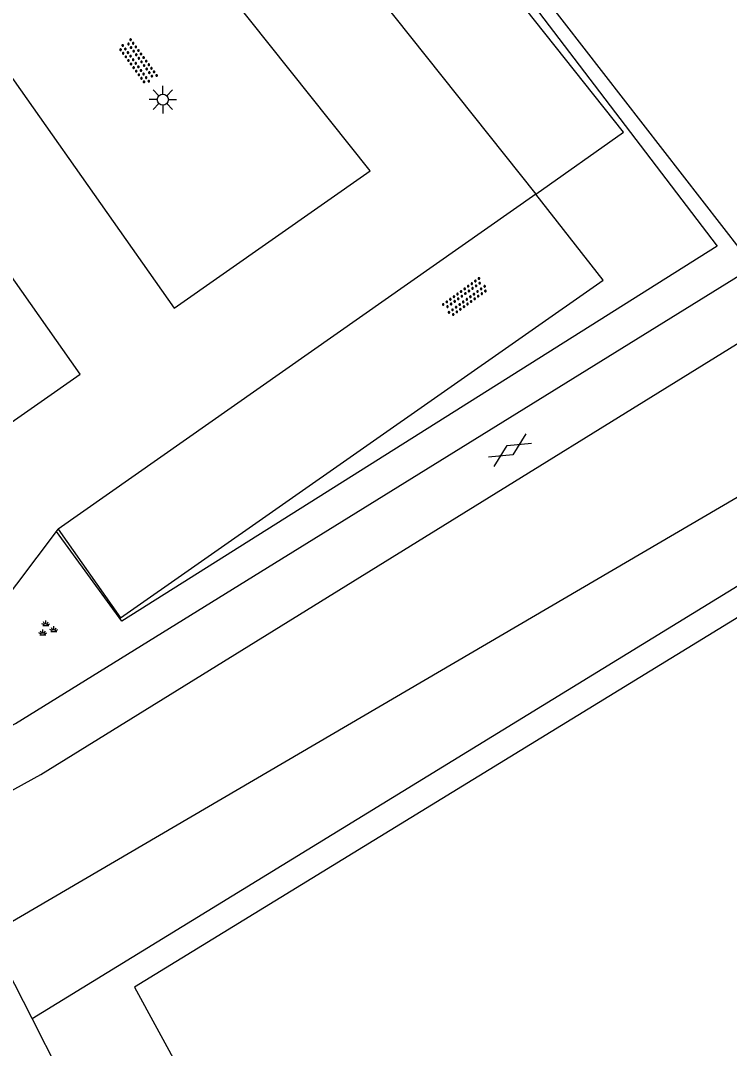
# Model space of a CAD drawing. Extents: x 134297 to 137000, y 403500 to 406000.
# Drawn here: x 135950.77 to 135982.83, y 405117.09 to 405163.55 of the extents above; entities that cross this region are included whole.
import ezdxf

# ---------------------------------------------------------------- set-up
doc = ezdxf.new("R2010")
doc.units = 0
for name, color, linetype in [('gg-afsc-haag', 7, 'Continuous'), ('gg-afsc-hekwerk', 7, 'Continuous'), ('gg-knt-bronhoudergrens', 7, 'Continuous'), ('gg-knt-verharding', 7, 'Continuous'), ('gg-kntw-bovenkant insteek waterloop', 7, 'Continuous'), ('gt-grn-groengrens', 7, 'Continuous'), ('gt-symb-gesloten verharding', 7, 'Continuous'), ('gt-symb-groenvak', 7, 'Continuous'), ('gt-symb-lichtmast', 7, 'Continuous'), ('gt-symb-overige verharding', 7, 'Continuous')]:
    doc.layers.add(name, color=color, linetype=linetype)

# ---------------------------------------------------------------- blocks, each defined once
blk = doc.blocks.new('gt0-OVH')
at = {"layer": 'gt-symb-overige verharding'}
for points in [[(-0.972, 0.298), (-0.967, 0.308), (-0.965, 0.319), (-0.966, 0.33), (-0.971, 0.34), (-0.978, 0.348), (-0.988, 0.353), (-0.999, 0.355), (-1.01, 0.354), (-1.02, 0.349), (-1.028, 0.342), (-1.033, 0.332), (-1.035, 0.321), (-1.034, 0.31), (-1.029, 0.3), (-1.022, 0.292), (-1.012, 0.287), (-1.001, 0.285), (-0.99, 0.286), (-0.98, 0.291)], [(-0.872, 0.106), (-0.867, 0.116), (-0.865, 0.126), (-0.866, 0.137), (-0.871, 0.147), (-0.878, 0.156), (-0.888, 0.161), (-0.899, 0.163), (-0.91, 0.162), (-0.92, 0.157), (-0.928, 0.15), (-0.933, 0.14), (-0.935, 0.129), (-0.934, 0.118), (-0.929, 0.108), (-0.922, 0.1), (-0.912, 0.095), (-0.901, 0.092), (-0.89, 0.094), (-0.88, 0.098)], [(-0.772, 0.298), (-0.767, 0.308), (-0.765, 0.319), (-0.766, 0.33), (-0.771, 0.34), (-0.778, 0.348), (-0.788, 0.353), (-0.799, 0.355), (-0.81, 0.354), (-0.82, 0.349), (-0.828, 0.342), (-0.833, 0.332), (-0.835, 0.321), (-0.834, 0.31), (-0.829, 0.3), (-0.822, 0.292), (-0.812, 0.287), (-0.801, 0.285), (-0.79, 0.286), (-0.78, 0.291)], [(-0.672, 0.106), (-0.667, 0.116), (-0.665, 0.126), (-0.666, 0.137), (-0.671, 0.147), (-0.678, 0.156), (-0.688, 0.161), (-0.699, 0.163), (-0.71, 0.162), (-0.72, 0.157), (-0.728, 0.15), (-0.733, 0.14), (-0.735, 0.129), (-0.734, 0.118), (-0.729, 0.108), (-0.722, 0.1), (-0.712, 0.095), (-0.701, 0.092), (-0.69, 0.094), (-0.68, 0.098)], [(-0.572, 0.298), (-0.567, 0.308), (-0.565, 0.319), (-0.566, 0.33), (-0.571, 0.34), (-0.578, 0.348), (-0.588, 0.353), (-0.599, 0.355), (-0.61, 0.354), (-0.62, 0.349), (-0.628, 0.342), (-0.633, 0.332), (-0.635, 0.321), (-0.634, 0.31), (-0.629, 0.3), (-0.622, 0.292), (-0.612, 0.287), (-0.601, 0.285), (-0.59, 0.286), (-0.58, 0.291)], [(-0.472, 0.106), (-0.467, 0.116), (-0.465, 0.126), (-0.466, 0.137), (-0.471, 0.147), (-0.478, 0.156), (-0.488, 0.161), (-0.499, 0.163), (-0.51, 0.162), (-0.52, 0.157), (-0.528, 0.15), (-0.533, 0.14), (-0.535, 0.129), (-0.534, 0.118), (-0.529, 0.108), (-0.522, 0.1), (-0.512, 0.095), (-0.501, 0.092), (-0.49, 0.094), (-0.48, 0.098)], [(-0.372, 0.298), (-0.367, 0.308), (-0.365, 0.319), (-0.366, 0.33), (-0.371, 0.34), (-0.378, 0.348), (-0.388, 0.353), (-0.399, 0.355), (-0.41, 0.354), (-0.42, 0.349), (-0.428, 0.342), (-0.433, 0.332), (-0.435, 0.321), (-0.434, 0.31), (-0.429, 0.3), (-0.422, 0.292), (-0.412, 0.287), (-0.401, 0.285), (-0.39, 0.286), (-0.38, 0.291)], [(-0.272, 0.106), (-0.267, 0.116), (-0.265, 0.126), (-0.266, 0.137), (-0.271, 0.147), (-0.278, 0.156), (-0.288, 0.161), (-0.299, 0.163), (-0.31, 0.162), (-0.32, 0.157), (-0.328, 0.15), (-0.333, 0.14), (-0.335, 0.129), (-0.334, 0.118), (-0.329, 0.108), (-0.322, 0.1), (-0.312, 0.095), (-0.301, 0.092), (-0.29, 0.094), (-0.28, 0.098)], [(-0.172, 0.298), (-0.167, 0.308), (-0.165, 0.319), (-0.166, 0.33), (-0.171, 0.34), (-0.178, 0.348), (-0.188, 0.353), (-0.199, 0.355), (-0.21, 0.354), (-0.22, 0.349), (-0.228, 0.342), (-0.233, 0.332), (-0.235, 0.321), (-0.234, 0.31), (-0.229, 0.3), (-0.222, 0.292), (-0.212, 0.287), (-0.201, 0.285), (-0.19, 0.286), (-0.18, 0.291)], [(-0.072, 0.106), (-0.067, 0.116), (-0.065, 0.126), (-0.066, 0.137), (-0.071, 0.147), (-0.078, 0.156), (-0.088, 0.161), (-0.099, 0.163), (-0.11, 0.162), (-0.12, 0.157), (-0.128, 0.15), (-0.133, 0.14), (-0.135, 0.129), (-0.134, 0.118), (-0.129, 0.108), (-0.122, 0.1), (-0.112, 0.095), (-0.101, 0.092), (-0.09, 0.094), (-0.08, 0.098)], [(0.028, 0.298), (0.033, 0.308), (0.035, 0.319), (0.034, 0.33), (0.029, 0.34), (0.022, 0.348), (0.012, 0.353), (0.001, 0.355), (-0.01, 0.354), (-0.02, 0.349), (-0.028, 0.342), (-0.033, 0.332), (-0.035, 0.321), (-0.034, 0.31), (-0.029, 0.3), (-0.022, 0.292), (-0.012, 0.287), (-0.001, 0.285), (0.01, 0.286), (0.02, 0.291)], [(0.128, 0.106), (0.133, 0.116), (0.135, 0.126), (0.134, 0.137), (0.129, 0.147), (0.122, 0.156), (0.112, 0.161), (0.101, 0.163), (0.09, 0.162), (0.08, 0.157), (0.072, 0.15), (0.067, 0.14), (0.065, 0.129), (0.066, 0.118), (0.071, 0.108), (0.078, 0.1), (0.088, 0.095), (0.099, 0.092), (0.11, 0.094), (0.12, 0.098)], [(0.228, 0.298), (0.233, 0.308), (0.235, 0.319), (0.234, 0.33), (0.229, 0.34), (0.222, 0.348), (0.212, 0.353), (0.201, 0.355), (0.19, 0.354), (0.18, 0.349), (0.172, 0.342), (0.167, 0.332), (0.165, 0.321), (0.166, 0.31), (0.171, 0.3), (0.178, 0.292), (0.188, 0.287), (0.199, 0.285), (0.21, 0.286), (0.22, 0.291)], [(0.328, 0.106), (0.333, 0.116), (0.335, 0.126), (0.334, 0.137), (0.329, 0.147), (0.322, 0.156), (0.312, 0.161), (0.301, 0.163), (0.29, 0.162), (0.28, 0.157), (0.272, 0.15), (0.267, 0.14), (0.265, 0.129), (0.266, 0.118), (0.271, 0.108), (0.278, 0.1), (0.288, 0.095), (0.299, 0.092), (0.31, 0.094), (0.32, 0.098)], [(0.428, 0.298), (0.433, 0.308), (0.435, 0.319), (0.434, 0.33), (0.429, 0.34), (0.422, 0.348), (0.412, 0.353), (0.401, 0.355), (0.39, 0.354), (0.38, 0.349), (0.372, 0.342), (0.367, 0.332), (0.365, 0.321), (0.366, 0.31), (0.371, 0.3), (0.378, 0.292), (0.388, 0.287), (0.399, 0.285), (0.41, 0.286), (0.42, 0.291)], [(0.528, 0.106), (0.533, 0.116), (0.535, 0.126), (0.534, 0.137), (0.529, 0.147), (0.522, 0.156), (0.512, 0.161), (0.501, 0.163), (0.49, 0.162), (0.48, 0.157), (0.472, 0.15), (0.467, 0.14), (0.465, 0.129), (0.466, 0.118), (0.471, 0.108), (0.478, 0.1), (0.488, 0.095), (0.499, 0.092), (0.51, 0.094), (0.52, 0.098)], [(0.628, 0.298), (0.633, 0.308), (0.635, 0.319), (0.634, 0.33), (0.629, 0.34), (0.622, 0.348), (0.612, 0.353), (0.601, 0.355), (0.59, 0.354), (0.58, 0.349), (0.572, 0.342), (0.567, 0.332), (0.565, 0.321), (0.566, 0.31), (0.571, 0.3), (0.578, 0.292), (0.588, 0.287), (0.599, 0.285), (0.61, 0.286), (0.62, 0.291)], [(0.728, 0.106), (0.733, 0.116), (0.735, 0.126), (0.734, 0.137), (0.729, 0.147), (0.722, 0.156), (0.712, 0.161), (0.701, 0.163), (0.69, 0.162), (0.68, 0.157), (0.672, 0.15), (0.667, 0.14), (0.665, 0.129), (0.666, 0.118), (0.671, 0.108), (0.678, 0.1), (0.688, 0.095), (0.699, 0.092), (0.71, 0.094), (0.72, 0.098)], [(0.828, 0.298), (0.833, 0.308), (0.835, 0.319), (0.834, 0.33), (0.829, 0.34), (0.822, 0.348), (0.812, 0.353), (0.801, 0.355), (0.79, 0.354), (0.78, 0.349), (0.772, 0.342), (0.767, 0.332), (0.765, 0.321), (0.766, 0.31), (0.771, 0.3), (0.778, 0.292), (0.788, 0.287), (0.799, 0.285), (0.81, 0.286), (0.82, 0.291)], [(0.928, 0.106), (0.933, 0.116), (0.935, 0.126), (0.934, 0.137), (0.929, 0.147), (0.922, 0.156), (0.912, 0.161), (0.901, 0.163), (0.89, 0.162), (0.88, 0.157), (0.872, 0.15), (0.867, 0.14), (0.865, 0.129), (0.866, 0.118), (0.871, 0.108), (0.878, 0.1), (0.888, 0.095), (0.899, 0.092), (0.91, 0.094), (0.92, 0.098)], [(1.028, 0.298), (1.033, 0.308), (1.035, 0.319), (1.034, 0.33), (1.029, 0.34), (1.022, 0.348), (1.012, 0.353), (1.001, 0.355), (0.99, 0.354), (0.98, 0.349), (0.972, 0.342), (0.967, 0.332), (0.965, 0.321), (0.966, 0.31), (0.971, 0.3), (0.978, 0.292), (0.988, 0.287), (0.999, 0.285), (1.01, 0.286), (1.02, 0.291)], [(-0.972, -0.142), (-0.967, -0.132), (-0.965, -0.121), (-0.966, -0.11), (-0.971, -0.1), (-0.978, -0.092), (-0.988, -0.087), (-0.999, -0.085), (-1.01, -0.086), (-1.02, -0.091), (-1.028, -0.098), (-1.033, -0.108), (-1.035, -0.119), (-1.034, -0.13), (-1.029, -0.14), (-1.022, -0.148), (-1.012, -0.153), (-1.001, -0.155), (-0.99, -0.154), (-0.98, -0.149)], [(-0.872, -0.334), (-0.867, -0.324), (-0.865, -0.314), (-0.866, -0.303), (-0.871, -0.293), (-0.878, -0.284), (-0.888, -0.279), (-0.899, -0.277), (-0.91, -0.278), (-0.92, -0.283), (-0.928, -0.29), (-0.933, -0.3), (-0.935, -0.311), (-0.934, -0.322), (-0.929, -0.332), (-0.922, -0.34), (-0.912, -0.345), (-0.901, -0.348), (-0.89, -0.346), (-0.88, -0.342)], [(-0.772, -0.142), (-0.767, -0.132), (-0.765, -0.121), (-0.766, -0.11), (-0.771, -0.1), (-0.778, -0.092), (-0.788, -0.087), (-0.799, -0.085), (-0.81, -0.086), (-0.82, -0.091), (-0.828, -0.098), (-0.833, -0.108), (-0.835, -0.119), (-0.834, -0.13), (-0.829, -0.14), (-0.822, -0.148), (-0.812, -0.153), (-0.801, -0.155), (-0.79, -0.154), (-0.78, -0.149)], [(-0.672, -0.334), (-0.667, -0.324), (-0.665, -0.314), (-0.666, -0.303), (-0.671, -0.293), (-0.678, -0.284), (-0.688, -0.279), (-0.699, -0.277), (-0.71, -0.278), (-0.72, -0.283), (-0.728, -0.29), (-0.733, -0.3), (-0.735, -0.311), (-0.734, -0.322), (-0.729, -0.332), (-0.722, -0.34), (-0.712, -0.345), (-0.701, -0.348), (-0.69, -0.346), (-0.68, -0.342)], [(-0.572, -0.142), (-0.567, -0.132), (-0.565, -0.121), (-0.566, -0.11), (-0.571, -0.1), (-0.578, -0.092), (-0.588, -0.087), (-0.599, -0.085), (-0.61, -0.086), (-0.62, -0.091), (-0.628, -0.098), (-0.633, -0.108), (-0.635, -0.119), (-0.634, -0.13), (-0.629, -0.14), (-0.622, -0.148), (-0.612, -0.153), (-0.601, -0.155), (-0.59, -0.154), (-0.58, -0.149)], [(-0.472, -0.334), (-0.467, -0.324), (-0.465, -0.314), (-0.466, -0.303), (-0.471, -0.293), (-0.478, -0.284), (-0.488, -0.279), (-0.499, -0.277), (-0.51, -0.278), (-0.52, -0.283), (-0.528, -0.29), (-0.533, -0.3), (-0.535, -0.311), (-0.534, -0.322), (-0.529, -0.332), (-0.522, -0.34), (-0.512, -0.345), (-0.501, -0.348), (-0.49, -0.346), (-0.48, -0.342)], [(-0.372, -0.142), (-0.367, -0.132), (-0.365, -0.121), (-0.366, -0.11), (-0.371, -0.1), (-0.378, -0.092), (-0.388, -0.087), (-0.399, -0.085), (-0.41, -0.086), (-0.42, -0.091), (-0.428, -0.098), (-0.433, -0.108), (-0.435, -0.119), (-0.434, -0.13), (-0.429, -0.14), (-0.422, -0.148), (-0.412, -0.153), (-0.401, -0.155), (-0.39, -0.154), (-0.38, -0.149)], [(-0.272, -0.334), (-0.267, -0.324), (-0.265, -0.314), (-0.266, -0.303), (-0.271, -0.293), (-0.278, -0.284), (-0.288, -0.279), (-0.299, -0.277), (-0.31, -0.278), (-0.32, -0.283), (-0.328, -0.29), (-0.333, -0.3), (-0.335, -0.311), (-0.334, -0.322), (-0.329, -0.332), (-0.322, -0.34), (-0.312, -0.345), (-0.301, -0.348), (-0.29, -0.346), (-0.28, -0.342)], [(-0.172, -0.142), (-0.167, -0.132), (-0.165, -0.121), (-0.166, -0.11), (-0.171, -0.1), (-0.178, -0.092), (-0.188, -0.087), (-0.199, -0.085), (-0.21, -0.086), (-0.22, -0.091), (-0.228, -0.098), (-0.233, -0.108), (-0.235, -0.119), (-0.234, -0.13), (-0.229, -0.14), (-0.222, -0.148), (-0.212, -0.153), (-0.201, -0.155), (-0.19, -0.154), (-0.18, -0.149)], [(-0.072, -0.334), (-0.067, -0.324), (-0.065, -0.314), (-0.066, -0.303), (-0.071, -0.293), (-0.078, -0.284), (-0.088, -0.279), (-0.099, -0.277), (-0.11, -0.278), (-0.12, -0.283), (-0.128, -0.29), (-0.133, -0.3), (-0.135, -0.311), (-0.134, -0.322), (-0.129, -0.332), (-0.122, -0.34), (-0.112, -0.345), (-0.101, -0.348), (-0.09, -0.346), (-0.08, -0.342)], [(0.028, -0.142), (0.033, -0.132), (0.035, -0.121), (0.034, -0.11), (0.029, -0.1), (0.022, -0.092), (0.012, -0.087), (0.001, -0.085), (-0.01, -0.086), (-0.02, -0.091), (-0.028, -0.098), (-0.033, -0.108), (-0.035, -0.119), (-0.034, -0.13), (-0.029, -0.14), (-0.022, -0.148), (-0.012, -0.153), (-0.001, -0.155), (0.01, -0.154), (0.02, -0.149)], [(0.128, -0.334), (0.133, -0.324), (0.135, -0.314), (0.134, -0.303), (0.129, -0.293), (0.122, -0.284), (0.112, -0.279), (0.101, -0.277), (0.09, -0.278), (0.08, -0.283), (0.072, -0.29), (0.067, -0.3), (0.065, -0.311), (0.066, -0.322), (0.071, -0.332), (0.078, -0.34), (0.088, -0.345), (0.099, -0.348), (0.11, -0.346), (0.12, -0.342)], [(0.228, -0.142), (0.233, -0.132), (0.235, -0.121), (0.234, -0.11), (0.229, -0.1), (0.222, -0.092), (0.212, -0.087), (0.201, -0.085), (0.19, -0.086), (0.18, -0.091), (0.172, -0.098), (0.167, -0.108), (0.165, -0.119), (0.166, -0.13), (0.171, -0.14), (0.178, -0.148), (0.188, -0.153), (0.199, -0.155), (0.21, -0.154), (0.22, -0.149)], [(0.328, -0.334), (0.333, -0.324), (0.335, -0.314), (0.334, -0.303), (0.329, -0.293), (0.322, -0.284), (0.312, -0.279), (0.301, -0.277), (0.29, -0.278), (0.28, -0.283), (0.272, -0.29), (0.267, -0.3), (0.265, -0.311), (0.266, -0.322), (0.271, -0.332), (0.278, -0.34), (0.288, -0.345), (0.299, -0.348), (0.31, -0.346), (0.32, -0.342)], [(0.428, -0.142), (0.433, -0.132), (0.435, -0.121), (0.434, -0.11), (0.429, -0.1), (0.422, -0.092), (0.412, -0.087), (0.401, -0.085), (0.39, -0.086), (0.38, -0.091), (0.372, -0.098), (0.367, -0.108), (0.365, -0.119), (0.366, -0.13), (0.371, -0.14), (0.378, -0.148), (0.388, -0.153), (0.399, -0.155), (0.41, -0.154), (0.42, -0.149)], [(0.528, -0.334), (0.533, -0.324), (0.535, -0.314), (0.534, -0.303), (0.529, -0.293), (0.522, -0.284), (0.512, -0.279), (0.501, -0.277), (0.49, -0.278), (0.48, -0.283), (0.472, -0.29), (0.467, -0.3), (0.465, -0.311), (0.466, -0.322), (0.471, -0.332), (0.478, -0.34), (0.488, -0.345), (0.499, -0.348), (0.51, -0.346), (0.52, -0.342)], [(0.628, -0.142), (0.633, -0.132), (0.635, -0.121), (0.634, -0.11), (0.629, -0.1), (0.622, -0.092), (0.612, -0.087), (0.601, -0.085), (0.59, -0.086), (0.58, -0.091), (0.572, -0.098), (0.567, -0.108), (0.565, -0.119), (0.566, -0.13), (0.571, -0.14), (0.578, -0.148), (0.588, -0.153), (0.599, -0.155), (0.61, -0.154), (0.62, -0.149)], [(0.728, -0.334), (0.733, -0.324), (0.735, -0.314), (0.734, -0.303), (0.729, -0.293), (0.722, -0.284), (0.712, -0.279), (0.701, -0.277), (0.69, -0.278), (0.68, -0.283), (0.672, -0.29), (0.667, -0.3), (0.665, -0.311), (0.666, -0.322), (0.671, -0.332), (0.678, -0.34), (0.688, -0.345), (0.699, -0.348), (0.71, -0.346), (0.72, -0.342)], [(0.828, -0.142), (0.833, -0.132), (0.835, -0.121), (0.834, -0.11), (0.829, -0.1), (0.822, -0.092), (0.812, -0.087), (0.801, -0.085), (0.79, -0.086), (0.78, -0.091), (0.772, -0.098), (0.767, -0.108), (0.765, -0.119), (0.766, -0.13), (0.771, -0.14), (0.778, -0.148), (0.788, -0.153), (0.799, -0.155), (0.81, -0.154), (0.82, -0.149)], [(0.928, -0.334), (0.933, -0.324), (0.935, -0.314), (0.934, -0.303), (0.929, -0.293), (0.922, -0.284), (0.912, -0.279), (0.901, -0.277), (0.89, -0.278), (0.88, -0.283), (0.872, -0.29), (0.867, -0.3), (0.865, -0.311), (0.866, -0.322), (0.871, -0.332), (0.878, -0.34), (0.888, -0.345), (0.899, -0.348), (0.91, -0.346), (0.92, -0.342)], [(1.028, -0.142), (1.033, -0.132), (1.035, -0.121), (1.034, -0.11), (1.029, -0.1), (1.022, -0.092), (1.012, -0.087), (1.001, -0.085), (0.99, -0.086), (0.98, -0.091), (0.972, -0.098), (0.967, -0.108), (0.965, -0.119), (0.966, -0.13), (0.971, -0.14), (0.978, -0.148), (0.988, -0.153), (0.999, -0.155), (1.01, -0.154), (1.02, -0.149)]]:
    blk.add_lwpolyline(points, close=True, dxfattribs=at)
blk = doc.blocks.new('gt0-GESVH1')
at = {"layer": 'gt-symb-gesloten verharding'}
for p, q in [((-0.992, -0.261), (0.008, 0.239)), ((0.008, -0.261), (-0.992, 0.239)), ((0.008, 0.239), (1.008, -0.261)), ((1.008, 0.239), (0.008, -0.261))]:
    blk.add_line(p, q, dxfattribs=at)
blk = doc.blocks.new('gt0-GRVAK')
at = {"layer": 'gt-symb-groenvak'}
for p, q in [((-0.11, 0.189), (-0.228, 0.24)), ((-0.182, 0.153), (0.088, 0.153)), ((-0.091, 0.211), (-0.156, 0.322)), ((-0.047, 0.214), (-0.047, 0.393)), ((-0.004, 0.211), (0.061, 0.322)), ((0.015, 0.189), (0.133, 0.24)), ((0.262, -0.052), (0.197, 0.059)), ((0.305, -0.049), (0.305, 0.13)), ((0.349, -0.052), (0.414, 0.059)), ((-0.245, -0.228), (-0.363, -0.177)), ((-0.318, -0.264), (-0.047, -0.264)), ((-0.226, -0.206), (-0.291, -0.095)), ((-0.183, -0.203), (-0.183, -0.024)), ((-0.139, -0.206), (-0.074, -0.095)), ((-0.12, -0.228), (-0.002, -0.177)), ((0.243, -0.074), (0.125, -0.023)), ((0.17, -0.11), (0.441, -0.11)), ((0.368, -0.074), (0.486, -0.023))]:
    blk.add_line(p, q, dxfattribs=at)
blk = doc.blocks.new('gt0-LMAST')
at = {"layer": 'gt-symb-lichtmast'}
for p, q in [((-0.005, 0.246), (-0.005, 0.621)), ((-0.182, 0.173), (-0.447, 0.438)), ((0.172, 0.173), (0.437, 0.438)), ((-0.255, -0.004), (-0.63, -0.004)), ((-0.182, -0.181), (-0.447, -0.446)), ((-0.005, -0.254), (-0.005, -0.629)), ((0.437, -0.446), (0.172, -0.181)), ((0.245, -0.004), (0.62, -0.004))]:
    blk.add_line(p, q, dxfattribs=at)
blk.add_circle((-0.005, -0.004), 0.25, dxfattribs=at)

msp = doc.modelspace()

# ---------------------------------------------------------------- linework, layer by layer
at = {"layer": 'gg-afsc-haag'}
msp.add_lwpolyline([(135958.946, 405183.939), (135982.279, 405153.347), (135955.344, 405136.401), (135952.385, 405140.459)], dxfattribs=at)
at = {"layer": 'gg-afsc-hekwerk'}
msp.add_line((135983.378, 405153.143), (135959.587, 405183.79), dxfattribs=at)
at = {"layer": 'gg-knt-bronhoudergrens'}
msp.add_lwpolyline([(136022.142, 405160.422), (135955.925, 405119.863), (136002.36, 405034.667), (136032.125, 404979.236), (136042.312, 404959.393), (136045.222, 404960.583), (136064.404, 404977.649), (136123.142, 405027.126), (136131.763, 405035.76)], dxfattribs=at)
at = {"layer": 'gg-knt-verharding'}
for p, q in [((135956.778, 405177.419), (135974.075, 405155.697)), ((135974.075, 405155.697), (135952.464, 405140.563)), ((135945.244, 405130.979), (135952.385, 405140.459)), ((135952.385, 405140.459), (135952.464, 405140.563))]:
    msp.add_line(p, q, dxfattribs=at)
for points in [[(135946.296, 405129.499), (135950.531, 405131.777), (136000, 405162.378), (136048.026, 405192.025)], [(135947.395, 405127.114), (135951.69, 405129.466), (136041.254, 405184.858), (136050.31, 405190.066)], [(135974.075, 405155.697), (135978.041, 405158.507), (135960.77, 405180.236), (135956.778, 405177.419)], [(135955.727, 405170.379), (135947.705, 405164.754), (135957.707, 405150.552), (135966.573, 405156.754), (135955.727, 405170.379)], [(135949.463, 405144.786), (135953.461, 405147.566), (135940.462, 405166.045)], [(135952.464, 405140.563), (135955.287, 405136.554), (135977.113, 405151.819), (135974.075, 405155.697)]]:
    msp.add_lwpolyline(points, dxfattribs=at)
at = {"layer": 'gg-kntw-bovenkant insteek waterloop'}
for p, q in [((135951.297, 405118.436), (135950.123, 405120.741)), ((135968.422, 405084.801), (135951.297, 405118.436))]:
    msp.add_line(p, q, dxfattribs=at)
at = {"layer": 'gt-grn-groengrens'}
msp.add_line((135951.297, 405118.436), (136021.298, 405161.382), dxfattribs=at)
msp.add_lwpolyline([(135949.333, 405122.229), (136000, 405151.846), (136020.018, 405163.469)], dxfattribs=at)

# ---------------------------------------------------------------- block references
at = {"layer": 'gt-symb-gesloten verharding', "rotation": 32.29094835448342}
msp.add_blockref('gt0-GESVH1', (135972.89, 405144.136), dxfattribs=at)
at = {"layer": 'gt-symb-groenvak'}
msp.add_blockref('gt0-GRVAK', (135951.962, 405136.045), dxfattribs=at)
at = {"layer": 'gt-symb-lichtmast'}
msp.add_blockref('gt0-LMAST', (135957.206, 405159.979), dxfattribs=at)
at = {"layer": 'gt-symb-overige verharding'}
for p, rotation in [((135956.074, 405161.688), -53.90943276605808), ((135970.879, 405151.046), 36.09056723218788)]:
    msp.add_blockref('gt0-OVH', p, dxfattribs=dict(at, rotation=rotation))

doc.saveas('drawing.dxf')
